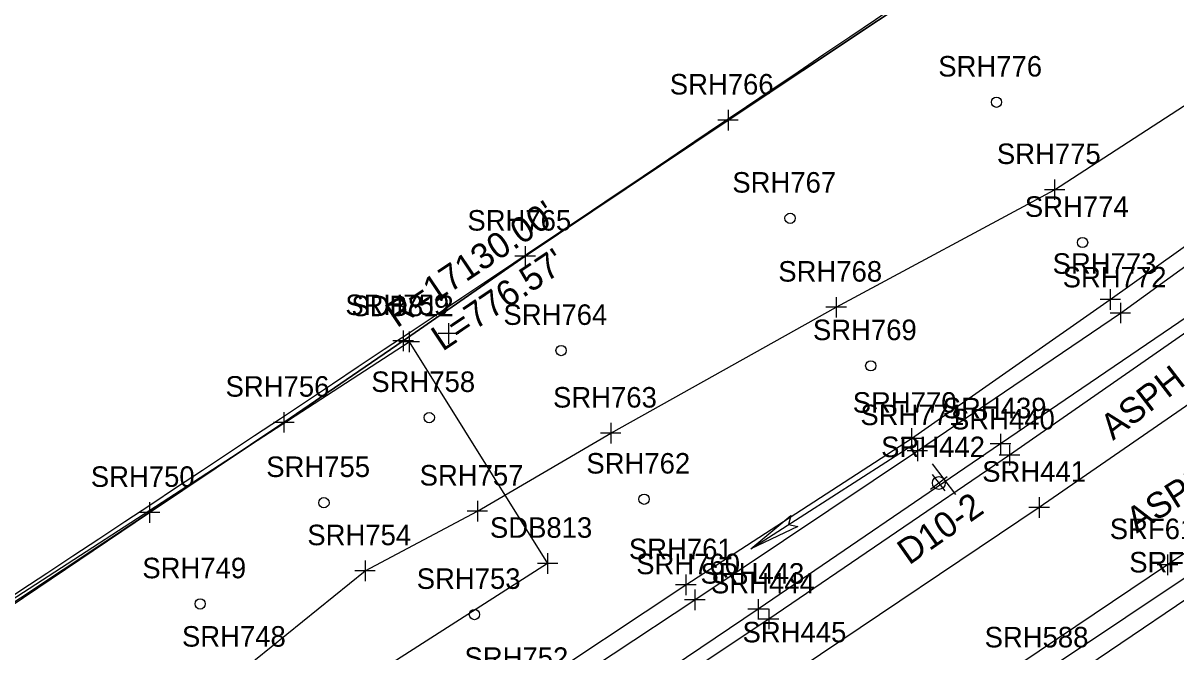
# Model space of a CAD drawing. Extents: x 941041 to 969446, y 397014 to 416764.
# Drawn here: x 950479.3 to 950703.8, y 402452.6 to 402575.1 of the extents above; entities that cross this region are included whole.
import ezdxf

# ---------------------------------------------------------------- set-up
doc = ezdxf.new("R2010")
doc.units = 0
for name, color, linetype in [('SURVEY - CENTERLINE - Preliminary', 7, 'Continuous'), ('SURVEY - DRAINAGE - Area Shapes Text', 7, 'Continuous'), ('SURVEY - DTM - Breaklines', 7, 'Continuous'), ('SURVEY - DTM - Breaklines - Points - Locators', 7, 'Continuous'), ('SURVEY - DTM - Breaklines - Points - Numbers', 7, 'Continuous'), ('SURVEY - DTM - Spot Points - Locators', 7, 'Continuous'), ('SURVEY - DTM - Spot Points - Point Numbers', 7, 'Continuous'), ('SURVEY - DTM GRAPHICS - Boundary Line', 7, 'Continuous'), ('SURVEY - NON-TRANSPORTATION - Features', 7, 'Continuous'), ('SURVEY - NON-TRANSPORTATION - Features - Points - Locators', 7, 'Continuous'), ('SURVEY - NON-TRANSPORTATION - Features - Points - Numbers', 7, 'Continuous'), ('SURVEY - PROPERTY - ROW Lines', 7, 'Continuous'), ('SURVEY - PROPERTY - ROW Lines - Points - Locators', 7, 'Continuous'), ('SURVEY - PROPERTY - ROW Lines Text', 7, 'Continuous'), ('SURVEY - TRAFFIC CONTROL - Pavement Marking - Points - Locators', 7, 'Continuous'), ('SURVEY - TRAFFIC CONTROL - Pavement Marking - Points - Numbers', 7, 'Continuous'), ('SURVEY - TRAFFIC CONTROL - Signs - Points - Locators', 7, 'Continuous'), ('SURVEY - TRAFFIC CONTROL - Signs - Points - Numbers', 7, 'Continuous'), ('SURVEY - TRAFFIC CONTROL - Signs and Devices with Text', 7, 'Continuous'), ('SURVEY - TRANSPORTATION - Features', 7, 'Continuous'), ('SURVEY - TRANSPORTATION - Features - Points - Numbers', 7, 'Continuous'), ('SURVEY - TRANSPORTATION - Features Text', 7, 'Continuous'), ('SURVEY - TRANSPORTATION - Roads', 7, 'Continuous'), ('SURVEY - TRANSPORTATION - Roads - Points - Locators', 7, 'Continuous'), ('SURVEY - TRANSPORTATION - Roads - Points - Numbers', 7, 'Continuous'), ('SURVEY - VEGETATION - Features - Points - Locators', 7, 'Continuous'), ('SURVEY - VEGETATION - Features - Points - Numbers', 7, 'Continuous'), ('SURVEY - VEGETATION - Features with Text', 7, 'Continuous')]:
    doc.layers.add(name, color=color, linetype=linetype)

msp = doc.modelspace()

# ---------------------------------------------------------------- linework, layer by layer
at = {"layer": 'SURVEY - CENTERLINE - Preliminary'}
msp.add_arc((941043.59, 416761.87), 17280, 288.461371, 305.045557, dxfattribs=at)
msp.add_arc((941043.59, 416761.87), 17280, 288.461371, 305.045557, dxfattribs=at)
msp.add_arc((941043.59, 416761.87), 17280, 288.461371, 305.045557, dxfattribs=at)
msp.add_arc((941043.59, 416761.87), 17280, 288.461371, 305.045557, dxfattribs=at)
at = {"layer": 'SURVEY - DRAINAGE - Area Shapes Text'}
msp.add_line((950621.01, 402472.68), (950652.59, 402492.94), dxfattribs=at)
msp.add_lwpolyline([(950621.01, 402472.68), (950628.8, 402479.16), (950628.38, 402477.41), (950630.17, 402477.02)], close=True, dxfattribs=at)
msp.add_lwpolyline([(950621.01, 402472.68), (950628.8, 402479.16), (950628.38, 402477.41), (950630.17, 402477.02), (950621.01, 402472.68)], dxfattribs=at)
at = {"layer": 'SURVEY - DTM - Breaklines'}
for points in [[(950237.65, 402240.97), (950267.36, 402257.69), (950281.03, 402266.22), (950290.41, 402276.78), (950294.3, 402291.79), (950336.7, 402321.23), (950361.81, 402337.33), (950394.81, 402356.64), (950452.42, 402395.26), (950492.99, 402426.39), (950521.54, 402448.6), (950545.9, 402468.36), (950567.77, 402479.99), (950593.74, 402495.18), (950637.65, 402519.72), (950680.18, 402542.63), (950719.67, 402568.24), (950762.46, 402595.79), (950800.62, 402621.2), (950816.02, 402635.33), (950833.32, 402656.12), (950855.15, 402676.16), (950888.99, 402704.53), (950920.66, 402730.21)], [(950241.82, 402234.49), (950269.66, 402249.95), (950310.16, 402274.22), (950348.91, 402299.11), (950374.11, 402314.55), (950416.19, 402340.55), (950466.46, 402372.22), (950502.48, 402396.59), (950539.15, 402420.98), (950576.5, 402444.46), (950608.36, 402465.64), (950652.29, 402494.18), (950691.03, 402521.25), (950730.94, 402549.69), (950770.48, 402580.73), (950808.62, 402609.94), (950844.24, 402638.58), (950880.47, 402665.98), (950924.51, 402696.47)], [(950242.88, 402232.81), (950270.86, 402247.58), (950311.15, 402272.1), (950350.66, 402296.64), (950375.8, 402312.26), (950418.04, 402337.72), (950468.04, 402370.02), (950504.17, 402393.9), (950541.73, 402418.17), (950578.32, 402441.7), (950610.11, 402462.71), (950653.45, 402491.76), (950692.99, 402518.6), (950732.85, 402547.47), (950772.79, 402577.99), (950809.93, 402607.27), (950846.3, 402636.07), (950881.58, 402663.07), (950926.08, 402694.08)], [(950821.87, 402602.73), (950781, 402573.02), (950744.93, 402546.08), (950715.54, 402524.34), (950669.65, 402493.09), (950622.46, 402460.87), (950580.57, 402432.68), (950533.81, 402402.13), (950494.13, 402375.75), (950452.44, 402348.07), (950410.41, 402320.66), (950366.62, 402292.76), (950321.51, 402263.53), (950274.36, 402233.53), (950249.9, 402218.36)]]:
    msp.add_lwpolyline(points, dxfattribs=at)
at = {"layer": 'SURVEY - DTM - Breaklines - Points - Locators'}
for p, q in [((950680.18, 402544.63), (950680.18, 402540.63)), ((950682.18, 402542.63), (950678.18, 402542.63)), ((950691.03, 402523.25), (950691.03, 402519.25)), ((950637.65, 402521.72), (950637.65, 402517.72)), ((950693.03, 402521.25), (950689.03, 402521.25)), ((950639.65, 402519.72), (950635.65, 402519.72)), ((950692.99, 402520.6), (950692.99, 402516.6)), ((950694.99, 402518.6), (950690.99, 402518.6)), ((950593.74, 402497.18), (950593.74, 402493.18)), ((950595.74, 402495.18), (950591.74, 402495.18)), ((950654.29, 402494.18), (950650.29, 402494.18)), ((950652.29, 402496.18), (950652.29, 402492.18)), ((950669.65, 402495.09), (950669.65, 402491.09)), ((950655.45, 402491.76), (950651.45, 402491.76)), ((950653.45, 402493.76), (950653.45, 402489.76)), ((950671.65, 402493.09), (950667.65, 402493.09)), ((950567.77, 402481.99), (950567.77, 402477.99)), ((950569.77, 402479.99), (950565.77, 402479.99)), ((950545.9, 402470.36), (950545.9, 402466.36)), ((950547.9, 402468.36), (950543.9, 402468.36)), ((950608.36, 402467.64), (950608.36, 402463.64)), ((950610.36, 402465.64), (950606.36, 402465.64)), ((950612.11, 402462.71), (950608.11, 402462.71)), ((950610.11, 402464.71), (950610.11, 402460.71)), ((950622.46, 402462.87), (950622.46, 402458.87)), ((950624.46, 402460.87), (950620.46, 402460.87))]:
    msp.add_line(p, q, dxfattribs=at)
at = {"layer": 'SURVEY - DTM - Spot Points - Locators'}
for centre in [(950668.87, 402559.68), (950628.66, 402537.06), (950685.63, 402532.34), (950584.08, 402511.29), (950644.38, 402508.32), (950558.41, 402498.22), (950600.23, 402482.32), (950537.9, 402481.65), (950513.79, 402461.92), (950567.2, 402459.85)]:
    msp.add_circle(centre, 1, dxfattribs=at)
at = {"layer": 'SURVEY - DTM GRAPHICS - Boundary Line'}
msp.add_lwpolyline([(950660.44, 402585.43), (950616.59, 402556.18), (950577.07, 402529.66), (950553.32, 402513.2), (950530.09, 402497.3), (950503.91, 402479.73), (950428.52, 402429.64), (950387.14, 402402.84), (950341.9, 402374.22), (950303.18, 402348.98), (950276.65, 402332.09), (950260.32, 402321.64), (950234.65, 402305.08), (950210.87, 402289.41)], dxfattribs=at)
at = {"layer": 'SURVEY - NON-TRANSPORTATION - Features'}
msp.add_lwpolyline([(950276.65, 402332.09), (950303.18, 402348.98), (950341.9, 402374.22), (950387.14, 402402.84), (950428.52, 402429.64), (950465.74, 402454.03), (950503.91, 402479.73), (950530.09, 402497.3), (950553.32, 402513.2), (950577.07, 402529.66), (950616.59, 402556.18), (950660.44, 402585.43), (950693.7, 402607.67), (950737.53, 402637.64), (950778.32, 402665.84)], dxfattribs=at)
at = {"layer": 'SURVEY - NON-TRANSPORTATION - Features - Points - Locators'}
for p, q in [((950616.59, 402558.18), (950616.59, 402554.18)), ((950618.59, 402556.18), (950614.59, 402556.18)), ((950577.07, 402531.66), (950577.07, 402527.66)), ((950579.07, 402529.66), (950575.07, 402529.66)), ((950553.32, 402515.2), (950553.32, 402511.2)), ((950555.32, 402513.2), (950551.32, 402513.2)), ((950530.09, 402499.3), (950530.09, 402495.3)), ((950532.09, 402497.3), (950528.09, 402497.3)), ((950503.91, 402481.73), (950503.91, 402477.73)), ((950505.91, 402479.73), (950501.91, 402479.73))]:
    msp.add_line(p, q, dxfattribs=at)
at = {"layer": 'SURVEY - PROPERTY - ROW Lines'}
for radius, start in [(17130, 302.448118), (17430, 303.299048)]:
    msp.add_arc((941043.59, 416761.87), radius, start, 305.045557, dxfattribs=at)
at = {"layer": 'SURVEY - PROPERTY - ROW Lines - Points - Locators'}
for p, q in [((950562.17, 402516.61), (950562.17, 402512.61)), ((950564.17, 402514.61), (950560.17, 402514.61))]:
    msp.add_line(p, q, dxfattribs=at)
at = {"layer": 'SURVEY - TRAFFIC CONTROL - Pavement Marking - Points - Locators'}
for p, q in [((950677.17, 402482.73), (950677.17, 402478.73)), ((950679.17, 402480.73), (950675.17, 402480.73))]:
    msp.add_line(p, q, dxfattribs=at)
at = {"layer": 'SURVEY - TRAFFIC CONTROL - Signs - Points - Locators'}
for p, q in [((950656.04, 402484.31), (950659.23, 402486.73)), ((950658.85, 402483.93), (950656.43, 402487.12))]:
    msp.add_line(p, q, dxfattribs=at)
at = {"layer": 'SURVEY - TRAFFIC CONTROL - Signs and Devices with Text'}
msp.add_line((950656.35, 402489.25), (950660.88, 402483.27), dxfattribs=at)
msp.add_circle((950657.63, 402485.49), 1.25, dxfattribs=at)
at = {"layer": 'SURVEY - TRANSPORTATION - Features'}
msp.add_lwpolyline([(950894.08, 402591.27), (950846.1, 402558.07), (950802.15, 402527.9), (950751.53, 402493.38), (950706.13, 402463.05), (950653.95, 402427.73), (950608.19, 402397.09), (950555.07, 402361.96), (950511.57, 402333.02), (950458.88, 402298.55), (950411.84, 402268.11), (950360.07, 402235.46), (950313.55, 402205.32), (950272.15, 402179.31)], dxfattribs=at)
at = {"layer": 'SURVEY - TRANSPORTATION - Roads'}
for points in [[(950824.58, 402600.25), (950783.31, 402570.16), (950746.59, 402543.96), (950716.6, 402522.36), (950671.41, 402490.92), (950624.51, 402458.98), (950581.82, 402430.52), (950535.73, 402399.94), (950495.54, 402373.47), (950453.94, 402346.47), (950411.44, 402319.03), (950368.21, 402291.12), (950322.75, 402261.75), (950275.15, 402231.47), (950251.05, 402216.36)], [(950889.84, 402597.74), (950842.47, 402564.81), (950798.26, 402534.49), (950747.24, 402499.9), (950702.18, 402469.55), (950648.79, 402433.61), (950603.92, 402403.67), (950551.45, 402369.1), (950507.57, 402340.41), (950454.65, 402305.85), (950407.63, 402275.34), (950356.02, 402242.09), (950309.75, 402212.57), (950267.59, 402185.86)], [(950829.23, 402591.97), (950787.49, 402560.18), (950752.08, 402533.5), (950723.27, 402512.54), (950677.17, 402480.73), (950630.65, 402449.43), (950587.38, 402420.68), (950544.43, 402392.28), (950501.42, 402364.08), (950459.76, 402336.91), (950417.79, 402309.68), (950375.27, 402282.02), (950329.83, 402252.84), (950281.66, 402222.15), (950257.15, 402206.65)], [(950871.58, 402580), (950823.38, 402546.92), (950778.38, 402516.08), (950726.51, 402480.98), (950677.83, 402448.45), (950629.75, 402416.37), (950581.38, 402384.06), (950533.23, 402352.25), (950482.26, 402319.15), (950432.56, 402287.03), (950382.35, 402254.2), (950334.65, 402223.49), (950286.27, 402192.75), (950271.92, 402183.54)]]:
    msp.add_lwpolyline(points, dxfattribs=at)
at = {"layer": 'SURVEY - TRANSPORTATION - Roads - Points - Locators'}
for p, q in [((950671.41, 402492.92), (950671.41, 402488.92)), ((950673.41, 402490.92), (950669.41, 402490.92)), ((950702.18, 402471.55), (950702.18, 402467.55)), ((950704.18, 402469.55), (950700.18, 402469.55)), ((950624.51, 402460.98), (950624.51, 402456.98)), ((950626.51, 402458.98), (950622.51, 402458.98))]:
    msp.add_line(p, q, dxfattribs=at)
at = {"layer": 'SURVEY - VEGETATION - Features - Points - Locators'}
for p, q in [((950554.48, 402514.99), (950554.48, 402510.99)), ((950556.48, 402512.99), (950552.48, 402512.99)), ((950581.46, 402471.81), (950581.46, 402467.81)), ((950583.46, 402469.81), (950579.46, 402469.81))]:
    msp.add_line(p, q, dxfattribs=at)
at = {"layer": 'SURVEY - VEGETATION - Features with Text'}
msp.add_lwpolyline([(950554.48, 402512.99), (950581.46, 402469.81), (950275.13, 402273.66), (950240.15, 402308.87), (950554.48, 402512.99)], dxfattribs=at)

# ---------------------------------------------------------------- texts
at = {"layer": 'SURVEY - DTM - Breaklines - Points - Numbers'}
for s, p in [('SRH775', (950668.94, 402547.63)), ('SRH773', (950679.79, 402526.25)), ('SRH768', (950626.37, 402524.72)), ('SRH772', (950681.75, 402523.6)), ('SRH763', (950582.51, 402500.18)), ('SRH770', (950640.87, 402499.18)), ('SRH771', (950642.36, 402496.76)), ('SRH439', (950658.39, 402498.09)), ('SRH757', (950556.53, 402484.99)), ('SRH754', (950534.66, 402473.36)), ('SRH761', (950597.28, 402470.64)), ('SRH760', (950598.7, 402467.71)), ('SRH443', (950611.22, 402465.87)), ('SRH748', (950510.25, 402453.6)), ('SRH752', (950565.26, 402449.46))]:
    msp.add_text(s, height=4, dxfattribs=at).set_placement(p)
at = {"layer": 'SURVEY - DTM - Spot Points - Point Numbers'}
for s, p in [('SRH776', (950657.52, 402564.68)), ('SRH767', (950617.42, 402542.06)), ('SRH774', (950674.39, 402537.34)), ('SRH764', (950572.85, 402516.29)), ('SRH769', (950633.12, 402513.32)), ('SRH758', (950547.12, 402503.22)), ('SRH755', (950526.66, 402486.65)), ('SRH762', (950589, 402487.32)), ('SRH749', (950502.53, 402466.92)), ('SRH753', (950555.96, 402464.85))]:
    msp.add_text(s, height=4, dxfattribs=at).set_placement(p)
at = {"layer": 'SURVEY - NON-TRANSPORTATION - Features - Points - Numbers'}
for s, p in [('SRH766', (950605.24, 402561.18)), ('SRH765', (950565.83, 402534.66)), ('SRH759', (950542.07, 402518.2)), ('SRH756', (950518.74, 402502.3)), ('SRH750', (950492.5, 402484.73))]:
    msp.add_text(s, height=4, dxfattribs=at).set_placement(p)
at = {"layer": 'SURVEY - PROPERTY - ROW Lines Text'}
for s, p in [("R=17130.00'", (950552.09, 402515.59)), ("L=776.57'", (950561, 402511.03))]:
    msp.add_text(s, height=5, rotation=33.7468, dxfattribs=at).set_placement(p)
at = {"layer": 'SURVEY - TRAFFIC CONTROL - Pavement Marking - Points - Numbers'}
for s, p in [('SRH441', (950666.08, 402485.73)), ('SRH445', (950619.41, 402454.43))]:
    msp.add_text(s, height=4, dxfattribs=at).set_placement(p)
at = {"layer": 'SURVEY - TRAFFIC CONTROL - Signs - Points - Numbers'}
msp.add_text('SRH442', height=4, dxfattribs=at).set_placement((950646.4, 402490.52))
at = {"layer": 'SURVEY - TRAFFIC CONTROL - Signs and Devices with Text'}
msp.add_text('D10-2', height=5, rotation=35, dxfattribs=at).set_placement((950651.84, 402469.39))
at = {"layer": 'SURVEY - TRANSPORTATION - Features - Points - Numbers'}
msp.add_text('SRF620', height=4, dxfattribs=at).set_placement((950694.71, 402468.05))
at = {"layer": 'SURVEY - TRANSPORTATION - Features Text'}
for rotation, p in [(37.614, (950691.55, 402493.68)), (32.2288, (950696.15, 402475.59))]:
    msp.add_text('ASPH', height=5, rotation=rotation, dxfattribs=at).set_placement(p)
at = {"layer": 'SURVEY - TRANSPORTATION - Roads - Points - Numbers'}
for s, p in [('SRH440', (950660, 402495.92)), ('SRF619', (950690.92, 402474.55)), ('SRH444', (950613.27, 402463.98)), ('SRH588', (950666.55, 402453.45))]:
    msp.add_text(s, height=4, dxfattribs=at).set_placement(p)
at = {"layer": 'SURVEY - VEGETATION - Features - Points - Numbers'}
for s, p in [('SDB812', (950543.24, 402517.99)), ('SDB813', (950570.22, 402474.81))]:
    msp.add_text(s, height=4, dxfattribs=at).set_placement(p)

doc.saveas('drawing.dxf')
